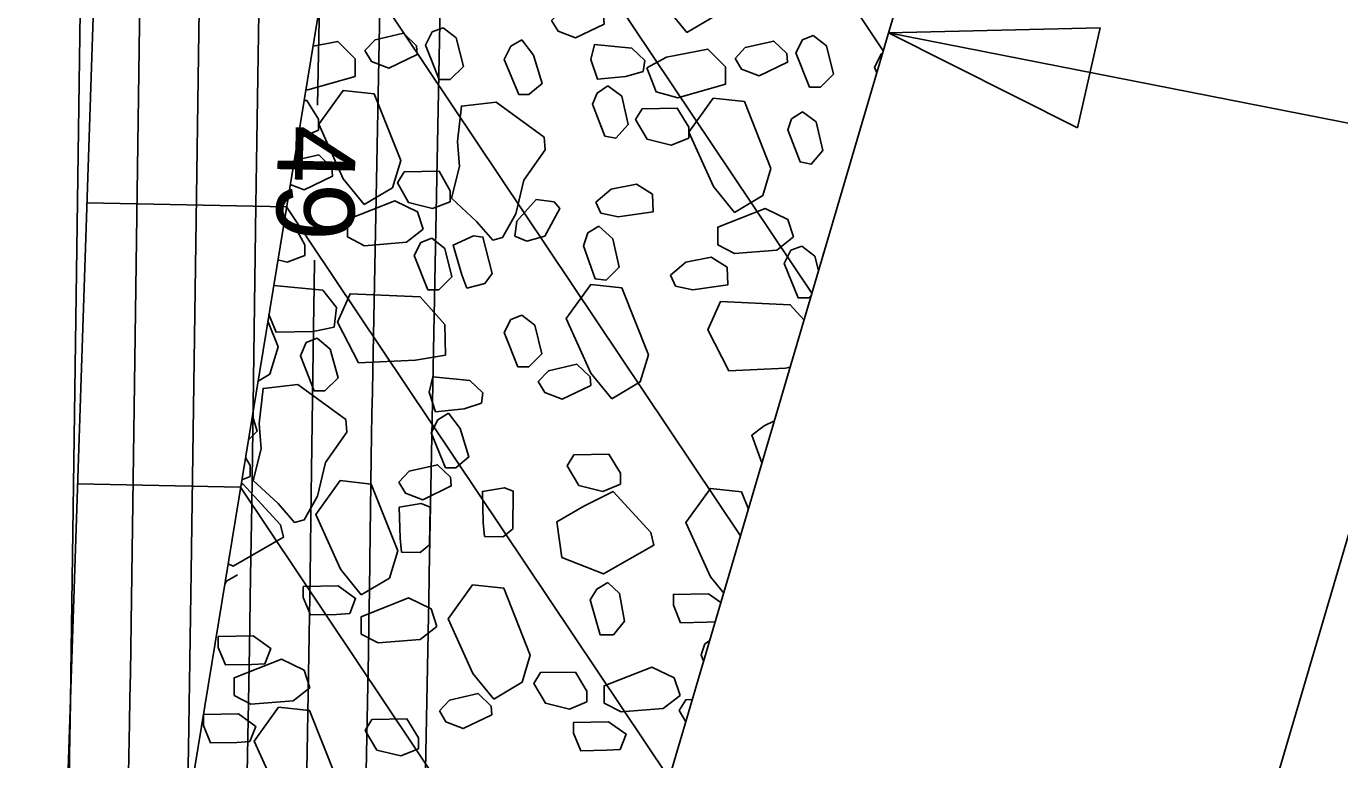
# Model space of a CAD drawing. Extents: x 2384780 to 2405861, y 547869 to 573706.
# Drawn here: x 2395723.89 to 2395757.69, y 553751.17 to 553770.06 of the extents above; entities that cross this region are included whole.
import ezdxf

# ---------------------------------------------------------------- set-up
doc = ezdxf.new("R2010")
doc.units = 0
for name, color, linetype in [('Breaklines', 7, 'Continuous'), ('Old_Level_23', 7, 'Continuous'), ('Old_Level_56', 7, 'Continuous'), ('Old_Level_6', 7, 'Continuous'), ('Old_Level_60', 7, 'Continuous'), ('Old_Level_61', 7, 'Continuous'), ('Old_Level_63', 7, 'Continuous')]:
    doc.layers.add(name, color=color, linetype=linetype)

msp = doc.modelspace()

# ---------------------------------------------------------------- linework, layer by layer
at = {"layer": 'Breaklines'}
msp.add_line((2395756.774, 553806.246), (2395733.1315, 553725.8665), dxfattribs=at)
at = {"layer": 'Old_Level_23'}
msp.add_lwpolyline([(2395750.94165, 553767.44318), (2395746.0808, 553769.89137), (2395751.52188, 553770.01847)], close=True, dxfattribs=at)
msp.add_lwpolyline([(2395746.0808, 553769.89137), (2395812.54435, 553756.82622), (2395813.04713, 553748.84201)], dxfattribs=at)
at = {"layer": 'Old_Level_56'}
for p, q in [((2395724.1335, 553726.05625), (2395738.98875, 553816.62325)), ((2395724.1335, 553726.05625), (2395726.70425, 553803.264)), ((2395725.44725, 553765.5135), (2395730.58775, 553765.40525)), ((2395725.20625, 553758.2735), (2395729.4035, 553758.185))]:
    msp.add_line(p, q, dxfattribs=at)
at = {"layer": 'Old_Level_6'}
for p, q in [((2395734.14075, 553787.06625), (2395745.9445, 553769.42825)), ((2395732.95625, 553779.846), (2395744.10775, 553763.183)), ((2395731.772, 553772.62575), (2395742.27075, 553756.938)), ((2395730.58775, 553765.40525), (2395740.43375, 553750.69275)), ((2395729.4035, 553758.185), (2395738.59675, 553744.4475))]:
    msp.add_line(p, q, dxfattribs=at)
for points in [[(2395740.8835, 553769.8955), (2395740.34525, 553770.557), (2395739.7125, 553771.963), (2395740.33975, 553772.83725), (2395741.14075, 553772.74875), (2395741.824, 553771.028), (2395741.6125, 553770.32725), (2395740.8835, 553769.8955)], [(2395737.40675, 553770.21225), (2395737.67025, 553770.493), (2395738.40225, 553770.659), (2395738.7385, 553770.33875), (2395738.75675, 553770.11375), (2395738.0235, 553769.76), (2395737.5745, 553769.93075), (2395737.40675, 553770.21225)], [(2395734.61475, 553770.02375), (2395734.951, 553769.75975), (2395735.13625, 553769.028), (2395734.79725, 553768.69275), (2395734.51675, 553768.693), (2395734.16275, 553769.57525), (2395734.33375, 553769.913), (2395734.61475, 553770.02375)], [(2395731.26775, 553769.55075), (2395731.90375, 553769.67175), (2395732.353, 553769.22025), (2395732.351, 553768.7695), (2395731.13125, 553768.41875), (2395731.084, 553768.4315)], [(2395732.6005, 553769.43375), (2395732.86425, 553769.7145), (2395733.5965, 553769.88025), (2395733.933, 553769.56025), (2395733.95025, 553769.33525), (2395733.21775, 553768.98125), (2395732.76875, 553769.152), (2395732.6005, 553769.43375)], [(2395736.64075, 553769.712), (2395736.93975, 553769.31775), (2395737.1625, 553768.5855), (2395736.82375, 553768.30575), (2395736.5605, 553768.3065), (2395736.1895, 553769.20775), (2395736.35975, 553769.54475), (2395736.64075, 553769.712)], [(2395739.766, 553768.8955), (2395739.315, 553768.76625), (2395738.584, 553768.6935), (2395738.417, 553769.20075), (2395738.5115, 553769.5945), (2395739.4685, 553769.49675), (2395739.80425, 553769.17725), (2395739.766, 553768.8955)], [(2395742.12875, 553769.23275), (2395742.39225, 553769.5135), (2395743.1245, 553769.67925), (2395743.461, 553769.35925), (2395743.4785, 553769.13425), (2395742.746, 553768.78025), (2395742.29675, 553768.951), (2395742.12875, 553769.23275)], [(2395744.143, 553769.82275), (2395744.479, 553769.55875), (2395744.66425, 553768.827), (2395744.32525, 553768.49175), (2395744.04475, 553768.492), (2395743.691, 553769.37425), (2395743.862, 553769.712), (2395744.143, 553769.82275)], [(2395739.85575, 553768.98825), (2395740.36325, 553769.2675), (2395741.432, 553769.47075), (2395741.88125, 553769.01925), (2395741.87925, 553768.5685), (2395740.6595, 553768.21775), (2395740.0975, 553768.369), (2395739.85575, 553768.98825)], [(2395745.77775, 553768.86075), (2395745.7175, 553769.00675), (2395745.888, 553769.34375), (2395745.9265, 553769.36675)], [(2395732.58375, 553765.468), (2395732.04525, 553766.12975), (2395731.4125, 553767.535), (2395732.04, 553768.40975), (2395732.84, 553768.3215), (2395733.5235, 553766.6005), (2395733.31225, 553765.9), (2395732.58375, 553765.468)], [(2395738.858, 553768.5245), (2395739.21325, 553768.2605), (2395739.3795, 553767.52875), (2395739.0595, 553767.17425), (2395738.77825, 553767.23125), (2395738.4625, 553768.05775), (2395738.57575, 553768.3385), (2395738.858, 553768.5245)], [(2395731.038, 553768.15075), (2395731.111, 553768.152), (2395731.4095, 553767.6635), (2395731.408, 553767.3825)], [(2395735.9835, 553768.10375), (2395737.218, 553767.19925), (2395737.2445, 553766.8765), (2395736.689, 553766.09375), (2395736.489, 553765.22875), (2395736.14475, 553764.61525), (2395735.89025, 553764.5525), (2395735.47725, 553765.0345), (2395734.8305, 553765.63225), (2395735.03825, 553766.4495), (2395734.98525, 553767.095), (2395735.08575, 553768.00375), (2395735.9835, 553768.10375)], [(2395740.93625, 553767.1815), (2395740.4855, 553766.9955), (2395739.8675, 553767.1485), (2395739.56925, 553767.6555), (2395739.739, 553767.93675), (2395740.63925, 553767.951), (2395740.9375, 553767.4625), (2395740.93625, 553767.1815)], [(2395742.11175, 553765.267), (2395741.57325, 553765.92875), (2395740.9405, 553767.334), (2395741.568, 553768.20875), (2395742.36825, 553768.1205), (2395743.05175, 553766.3995), (2395742.84025, 553765.699), (2395742.11175, 553765.267)], [(2395743.864, 553767.85875), (2395744.21925, 553767.5945), (2395744.385, 553766.863), (2395744.084, 553766.50775), (2395743.803, 553766.5655), (2395743.48675, 553767.39125), (2395743.58175, 553767.67175), (2395743.864, 553767.85875)], [(2395731.408, 553767.3825), (2395730.9575, 553767.1965), (2395730.8845, 553767.2145)], [(2395730.784, 553766.60175), (2395731.416, 553766.7455), (2395731.7525, 553766.4255), (2395731.771, 553766.2), (2395731.03725, 553765.8465), (2395730.68225, 553765.9815)], [(2395734.792, 553765.537), (2395734.34175, 553765.36975), (2395733.72325, 553765.52225), (2395733.444, 553766.02925), (2395733.6135, 553766.31), (2395734.5135, 553766.32575), (2395734.79325, 553765.819), (2395734.792, 553765.537)], [(2395738.542, 553765.531), (2395738.937, 553765.867), (2395739.5935, 553765.996), (2395740.005, 553765.732), (2395740.02225, 553765.28175), (2395739.12175, 553765.1535), (2395738.672, 553765.24925), (2395738.542, 553765.531)], [(2395734.1045, 553764.83325), (2395733.672, 553764.49725), (2395732.589, 553764.40825), (2395732.153, 553764.634), (2395732.15475, 553765.0835), (2395733.37575, 553765.5665), (2395733.956, 553765.28375), (2395734.1045, 553764.83325)], [(2395736.46475, 553764.657), (2395736.51375, 553765.0385), (2395737.0095, 553765.602), (2395737.47025, 553765.54), (2395737.616, 553765.36775), (2395737.22975, 553764.65125), (2395736.766, 553764.52675), (2395736.46475, 553764.657)], [(2395743.6325, 553764.63225), (2395743.2, 553764.29625), (2395742.11725, 553764.20725), (2395741.68125, 553764.433), (2395741.68275, 553764.8825), (2395742.90375, 553765.3655), (2395743.484, 553765.08275), (2395743.6325, 553764.63225)], [(2395730.51075, 553764.93675), (2395730.77525, 553764.94125), (2395731.0545, 553764.43425), (2395731.05375, 553764.1525)], [(2395738.62525, 553764.90775), (2395738.9805, 553764.58825), (2395739.14625, 553763.8555), (2395738.8075, 553763.51975), (2395738.52625, 553763.55775), (2395738.2295, 553764.403), (2395738.343, 553764.74), (2395738.62525, 553764.90775)], [(2395734.3205, 553764.601), (2395734.6565, 553764.337), (2395734.84175, 553763.60525), (2395734.50275, 553763.26975), (2395734.22225, 553763.27), (2395733.86875, 553764.152), (2395734.03925, 553764.48975), (2395734.3205, 553764.601)], [(2395735.22125, 553763.3175), (2395735.0945, 553763.65625), (2395734.87175, 553764.4225), (2395735.39425, 553764.65925), (2395735.63725, 553764.62825), (2395735.875, 553763.689), (2395735.69025, 553763.43225), (2395735.22125, 553763.3175)], [(2395744.09175, 553763.129), (2395744.03075, 553763.06875), (2395743.75025, 553763.069), (2395743.39675, 553763.951), (2395743.5675, 553764.28875), (2395743.8485, 553764.4)], [(2395743.8485, 553764.4), (2395744.18475, 553764.136), (2395744.27875, 553763.76475)], [(2395744.4065, 553764.19925), (2395744.4, 553764.2215), (2395744.415, 553764.22825)], [(2395731.05375, 553764.1525), (2395730.60375, 553763.9855), (2395730.3645, 553764.04425)], [(2395740.46525, 553763.65075), (2395740.86025, 553763.98675), (2395741.51675, 553764.11575), (2395741.92825, 553763.8515), (2395741.94525, 553763.4015), (2395741.045, 553763.2735), (2395740.595, 553763.36875), (2395740.46525, 553763.65075)], [(2395730.2565, 553763.3855), (2395731.51725, 553763.26325), (2395731.872, 553762.81175), (2395731.81375, 553762.3055)], [(2395734.6725, 553761.58575), (2395733.903, 553761.458), (2395732.44025, 553761.388), (2395731.9005, 553762.43975), (2395732.22175, 553763.17), (2395734.02175, 553763.08825), (2395734.6565, 553762.37375), (2395734.6725, 553761.58575)], [(2395738.957, 553760.466), (2395738.41925, 553761.127), (2395737.786, 553762.53325), (2395738.41375, 553763.40725), (2395739.2145, 553763.31925), (2395739.89825, 553761.59825), (2395739.68625, 553760.89775), (2395738.957, 553760.466)], [(2395743.54675, 553761.27625), (2395743.43125, 553761.257), (2395741.96825, 553761.187), (2395741.42875, 553762.23875), (2395741.74975, 553762.969), (2395743.55, 553762.88725), (2395743.9035, 553762.48925)], [(2395731.81375, 553762.3055), (2395731.26975, 553762.19525), (2395730.31375, 553762.18025), (2395730.13275, 553762.63175)], [(2395736.63725, 553762.62075), (2395736.97325, 553762.35675), (2395737.1575, 553761.62525), (2395736.8195, 553761.2895), (2395736.5385, 553761.29025), (2395736.18475, 553762.17225), (2395736.355, 553762.50975), (2395736.63725, 553762.62075)], [(2395730.1055, 553762.46525), (2395730.37025, 553761.79925), (2395730.158, 553761.09875), (2395729.8515, 553760.91725)], [(2395731.37225, 553762.02175), (2395731.7095, 553761.73925), (2395731.913, 553761.00675), (2395731.574, 553760.671), (2395731.29275, 553760.672), (2395730.94, 553761.573), (2395731.09125, 553761.91025), (2395731.37225, 553762.02175)], [(2395737.065, 553760.9065), (2395737.3285, 553761.18675), (2395738.06, 553761.353), (2395738.3965, 553761.033), (2395738.415, 553760.8075), (2395737.6815, 553760.454), (2395737.23225, 553760.62475), (2395737.065, 553760.9065)], [(2395730.879, 553760.83225), (2395732.1135, 553759.92775), (2395732.1405, 553759.6055), (2395731.5845, 553758.82225), (2395731.3845, 553757.958), (2395731.04025, 553757.344), (2395730.78575, 553757.281), (2395730.37275, 553757.76325), (2395729.726, 553758.36125), (2395729.93375, 553759.17875), (2395729.881, 553759.82375), (2395729.98125, 553760.73275), (2395730.879, 553760.83225)], [(2395735.60275, 553760.35275), (2395735.15225, 553760.20475), (2395734.42, 553760.132), (2395734.253, 553760.63875), (2395734.34875, 553761.033), (2395735.305, 553760.9355), (2395735.641, 553760.61525), (2395735.60275, 553760.35275)], [(2395729.7055, 553760.027), (2395729.83175, 553759.63425), (2395729.604, 553759.4085)], [(2395734.7575, 553760.09325), (2395735.056, 553759.69875), (2395735.27925, 553758.96675), (2395734.9405, 553758.687), (2395734.67725, 553758.68775), (2395734.30575, 553759.589), (2395734.476, 553759.926), (2395734.7575, 553760.09325)], [(2395742.822, 553758.8125), (2395742.55975, 553759.524), (2395742.8795, 553759.76675), (2395743.14075, 553759.896)], [(2395729.5285, 553758.948), (2395729.65025, 553758.7485), (2395729.64825, 553758.467)], [(2395733.47625, 553758.317), (2395733.74, 553758.5975), (2395734.47175, 553758.76375), (2395734.80825, 553758.4435), (2395734.82575, 553758.21825), (2395734.09325, 553757.86425), (2395733.644, 553758.035), (2395733.47625, 553758.317)], [(2395739.1765, 553758.266), (2395738.7265, 553758.08025), (2395738.10825, 553758.23325), (2395737.81, 553758.74025), (2395737.97975, 553759.02125), (2395738.88025, 553759.03575), (2395739.17825, 553758.5475), (2395739.1765, 553758.266)], [(2395729.64825, 553758.467), (2395729.43525, 553758.379)], [(2395729.414, 553758.2495), (2395729.46325, 553758.27375), (2395730.43325, 553757.22), (2395730.506, 553756.89875), (2395729.21175, 553756.15725), (2395729.07925, 553756.209)], [(2395732.50875, 553755.41425), (2395731.97, 553756.076), (2395731.33725, 553757.4815), (2395731.96525, 553758.356), (2395732.7655, 553758.26775), (2395733.449, 553756.54675), (2395733.2375, 553755.8465), (2395732.50875, 553755.41425)], [(2395735.68075, 553756.9205), (2395735.6445, 553757.28025), (2395735.6265, 553758.078), (2395736.19175, 553758.17275), (2395736.41875, 553758.08075), (2395736.40775, 553757.1115), (2395736.16325, 553756.91075), (2395735.68075, 553756.9205)], [(2395741.836, 553755.46), (2395741.498, 553755.875), (2395740.86525, 553757.2805), (2395741.49325, 553758.155), (2395742.29375, 553758.06675), (2395742.47125, 553757.61975)], [(2395733.54125, 553756.511), (2395733.505, 553756.87125), (2395733.487, 553757.6685), (2395734.052, 553757.7635), (2395734.27925, 553757.6715), (2395734.26825, 553756.702), (2395734.024, 553756.50175), (2395733.54125, 553756.511)], [(2395737.5445, 553757.29225), (2395738.2405, 553757.70175), (2395738.99125, 553758.07275), (2395739.9615, 553757.019), (2395740.03425, 553756.69775), (2395738.74, 553755.95625), (2395737.6725, 553756.373), (2395737.5445, 553757.29225)], [(2395728.99325, 553755.68375), (2395729.04175, 553755.764), (2395729.324, 553755.9325)], [(2395738.85225, 553755.7315), (2395739.15075, 553755.44825), (2395739.2795, 553754.736), (2395738.99675, 553754.38075), (2395738.65975, 553754.38175), (2395738.40025, 553755.283), (2395738.57, 553755.563), (2395738.85225, 553755.7315)], [(2395732.21175, 553754.92975), (2395731.87425, 553754.912), (2395731.19875, 553754.89625), (2395731.013, 553755.3465), (2395731.0145, 553755.62825), (2395731.91425, 553755.643), (2395732.36375, 553755.323), (2395732.21175, 553754.92975)], [(2395735.918, 553752.7295), (2395735.3795, 553753.391), (2395734.74675, 553754.79675), (2395735.37425, 553755.67125), (2395736.175, 553755.58275), (2395736.8585, 553753.86175), (2395736.647, 553753.16175), (2395735.918, 553752.7295)], [(2395741.619, 553754.7225), (2395741.40225, 553754.711), (2395740.72675, 553754.69525), (2395740.54125, 553755.1455), (2395740.54275, 553755.42725), (2395741.4425, 553755.442), (2395741.7635, 553755.21325)], [(2395734.4565, 553754.601), (2395734.024, 553754.265), (2395732.9415, 553754.1765), (2395732.5055, 553754.40175), (2395732.5075, 553754.85175), (2395733.728, 553755.3345), (2395734.30825, 553755.0515), (2395734.4565, 553754.601)], [(2395730.02525, 553753.64125), (2395729.6875, 553753.62325), (2395729.01275, 553753.6075), (2395728.82725, 553754.05775), (2395728.82775, 553754.3395), (2395729.72775, 553754.3545), (2395730.17675, 553754.034), (2395730.02525, 553753.64125)], [(2395741.31975, 553753.7045), (2395741.2565, 553753.8695), (2395741.35175, 553754.15025), (2395741.47475, 553754.2315)], [(2395731.18475, 553753.023), (2395730.75175, 553752.687), (2395729.66925, 553752.598), (2395729.2335, 553752.82375), (2395729.23525, 553753.2735), (2395730.456, 553753.75625), (2395731.03625, 553753.4735), (2395731.18475, 553753.023)], [(2395738.31525, 553752.6555), (2395737.86425, 553752.46975), (2395737.2465, 553752.62275), (2395736.9485, 553753.12975), (2395737.11775, 553753.4105), (2395738.01875, 553753.42525), (2395738.31675, 553752.937), (2395738.31525, 553752.6555)], [(2395740.71275, 553752.822), (2395740.28, 553752.486), (2395739.1975, 553752.397), (2395738.7615, 553752.62275), (2395738.7635, 553753.0725), (2395739.984, 553753.55525), (2395740.56425, 553753.2725), (2395740.71275, 553752.822)], [(2395734.518, 553752.42275), (2395734.78175, 553752.70325), (2395735.5135, 553752.8695), (2395735.85, 553752.54925), (2395735.86825, 553752.324), (2395735.135, 553751.9705), (2395734.68575, 553752.14125), (2395734.518, 553752.42275)], [(2395740.8595, 553752.14025), (2395740.68875, 553752.431), (2395740.85825, 553752.71175), (2395741.0285, 553752.7145)], [(2395729.64175, 553751.6325), (2395729.30425, 553751.61475), (2395728.62875, 553751.599), (2395728.44325, 553752.049), (2395728.44475, 553752.331), (2395729.3445, 553752.34575), (2395729.79375, 553752.02575), (2395729.64175, 553751.6325)], [(2395730.9225, 553749.58), (2395730.3845, 553750.2415), (2395729.75175, 553751.6475), (2395730.379, 553752.52175), (2395731.17975, 553752.433), (2395731.86325, 553750.7125), (2395731.6515, 553750.01175), (2395730.9225, 553749.58)], [(2395733.97925, 553751.449), (2395733.52825, 553751.2635), (2395732.91075, 553751.416), (2395732.61225, 553751.92325), (2395732.782, 553752.20425), (2395733.68225, 553752.219), (2395733.98075, 553751.73025), (2395733.97925, 553751.449)], [(2395739.17, 553751.4315), (2395738.8325, 553751.41375), (2395738.157, 553751.398), (2395737.97125, 553751.848), (2395737.97275, 553752.13), (2395738.8725, 553752.14475), (2395739.322, 553751.82475), (2395739.17, 553751.4315)]]:
    msp.add_lwpolyline(points, dxfattribs=at)
at = {"layer": 'Old_Level_60'}
for points in [[(2395731.3815, 553768.032), (2395731.63825, 553781.26375), (2395731.66725, 553782.80725), (2395731.694, 553784.351), (2395731.7185, 553785.89475), (2395731.74075, 553787.43825), (2395731.8105, 553792.48125), (2395731.82625, 553793.56175), (2395731.84325, 553794.64225), (2395731.862, 553795.723), (2395731.88225, 553796.8035), (2395732.16, 553811.16525), (2395732.1895, 553812.74625), (2395732.21675, 553814.32725), (2395732.242, 553815.90825), (2395732.26475, 553817.4895)], [(2395734.8165, 553784.78625), (2395734.257, 553755.9455), (2395734.255, 553755.83925), (2395734.253, 553755.73275), (2395734.2515, 553755.6265), (2395734.24975, 553755.52025), (2395734.245, 553755.173), (2395734.244, 553755.09875), (2395734.24275, 553755.02425), (2395734.2415, 553754.95), (2395734.24, 553754.8755), (2395734.12, 553748.70325)], [(2395725.683, 553694.8075), (2395725.9665, 553715.1875), (2395725.98025, 553716.13725), (2395725.9955, 553717.087), (2395726.012, 553718.03675), (2395726.02975, 553718.9865), (2395726.0905, 553722.089), (2395726.103, 553722.75375), (2395726.1145, 553723.4185), (2395726.125, 553724.0835), (2395726.13475, 553724.74825), (2395726.4215, 553745.4215), (2395726.435, 553746.34225), (2395726.44975, 553747.263), (2395726.46575, 553748.1835), (2395726.483, 553749.10425), (2395726.5415, 553752.11175), (2395726.5535, 553752.75625), (2395726.56475, 553753.40075), (2395726.575, 553754.045), (2395726.58425, 553754.68975), (2395726.8745, 553775.6535)], [(2395727.1795, 553696.129), (2395727.364, 553709.398), (2395727.38825, 553711.0535), (2395727.41475, 553712.709), (2395727.4435, 553714.3645), (2395727.47475, 553716.02), (2395727.58025, 553721.42775), (2395727.602, 553722.5865), (2395727.62225, 553723.7455), (2395727.64075, 553724.90425), (2395727.65775, 553726.06325), (2395727.84625, 553739.65675), (2395727.86975, 553741.28025), (2395727.89575, 553742.9035), (2395727.924, 553744.52675), (2395727.9545, 553746.15), (2395728.0575, 553751.45275), (2395728.079, 553752.589), (2395728.09875, 553753.7255), (2395728.11675, 553754.86175), (2395728.13325, 553755.998), (2395728.32575, 553769.9135), (2395728.349, 553771.50475)], [(2395728.78425, 553705.22825), (2395728.807, 553706.77975), (2395728.83175, 553708.331), (2395728.85875, 553709.8825), (2395728.888, 553711.43375), (2395729.06075, 553720.28075), (2395729.09625, 553722.1765), (2395729.12925, 553724.07225), (2395729.1595, 553725.96825), (2395729.18725, 553727.864), (2395729.291, 553735.34025), (2395729.31425, 553736.94225), (2395729.33975, 553738.54425), (2395729.36775, 553740.146), (2395729.39775, 553741.748), (2395729.56525, 553750.3595), (2395729.6, 553752.20475), (2395729.632, 553754.05025), (2395729.66125, 553755.8955), (2395729.68825, 553757.741), (2395729.795, 553765.45125), (2395729.819, 553767.10325), (2395729.84525, 553768.7555), (2395729.87375, 553770.4075)], [(2395730.265, 553704.95375), (2395730.28375, 553705.95425), (2395730.5865, 553721.4635), (2395730.614, 553722.93125), (2395730.63975, 553724.399), (2395730.663, 553725.867), (2395730.6845, 553727.33475), (2395730.751, 553732.12975), (2395730.766, 553733.15725), (2395730.7825, 553734.18475), (2395730.80025, 553735.21225), (2395730.8195, 553736.23975), (2395731.11375, 553751.36325), (2395731.142, 553752.869), (2395731.16825, 553754.375), (2395731.19225, 553755.88075), (2395731.214, 553757.38675), (2395731.28225, 553762.30625), (2395731.2975, 553763.3605), (2395731.30825, 553764.0325)]]:
    msp.add_lwpolyline(points, dxfattribs=at)
at = {"layer": 'Old_Level_61'}
for points in [[(2395731.68175, 553700.58775), (2395732.123, 553723.196), (2395732.1375, 553723.961), (2395732.15075, 553724.72575), (2395732.163, 553725.49075), (2395732.17425, 553726.25575), (2395732.20875, 553728.7545), (2395732.2165, 553729.29), (2395732.22525, 553729.8255), (2395732.2345, 553730.361), (2395732.2445, 553730.8965), (2395732.67625, 553753.0875), (2395732.6915, 553753.8935), (2395732.7055, 553754.6995), (2395732.71825, 553755.50575), (2395732.73, 553756.31175), (2395732.7665, 553758.94525), (2395732.77475, 553759.5095), (2395732.78375, 553760.07375), (2395732.7935, 553760.638), (2395732.804, 553761.20225), (2395733.2265, 553782.98)], [(2395724.30575, 553702.07025), (2395724.56875, 553720.977), (2395724.57225, 553721.221), (2395724.57625, 553721.465), (2395724.5805, 553721.709), (2395724.585, 553721.953), (2395724.6005, 553722.75025), (2395724.60375, 553722.921), (2395724.60675, 553723.09175), (2395724.6095, 553723.2625), (2395724.612, 553723.4335), (2395724.997, 553751.18625), (2395725, 553751.40425), (2395725.0035, 553751.62225), (2395725.00725, 553751.84025), (2395725.0115, 553752.05825), (2395725.02525, 553752.7705), (2395725.02825, 553752.92325), (2395725.03075, 553753.07575), (2395725.03325, 553753.2285), (2395725.0355, 553753.38125), (2395725.42325, 553781.3935)]]:
    msp.add_lwpolyline(points, dxfattribs=at)
at = {"layer": 'Old_Level_63'}
msp.add_line((2395759.084, 553760.942), (2395745.74525, 553715.59325), dxfattribs=at)
msp.add_ellipse((2395727.45003, 554021.05834), major_axis=(15.71221, 376.73026), ratio=0.59897866, dxfattribs=at)

# ---------------------------------------------------------------- texts
at = {"layer": 'Old_Level_60'}
msp.add_text('49', height=2, rotation=268.949372, dxfattribs=at).set_placement((2395730.3705, 553767.53075))

doc.saveas('drawing.dxf')
